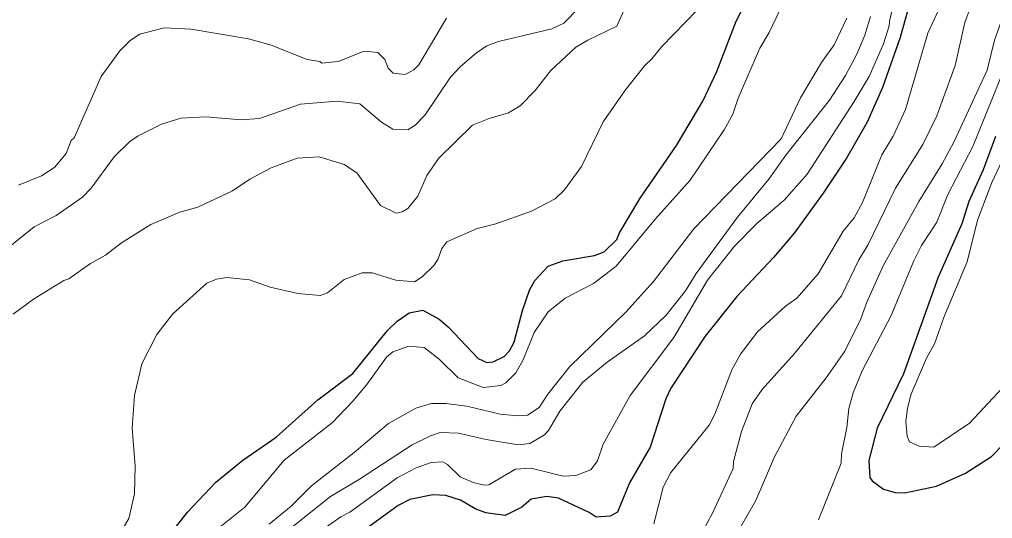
# Model space of a CAD drawing. Extents: x 598.3 to 623.2, y 6902.2 to 6930.1.
# Drawn here: x 615.758 to 617.509, y 6917.26 to 6918.158 of the extents above; entities that cross this region are included whole.
import ezdxf

# ---------------------------------------------------------------- set-up
doc = ezdxf.new("R2010")
doc.units = 0
doc.header["$LTSCALE"] = 0.032
doc.layers.add('1', color=7, linetype='Continuous', lineweight=25)
doc.layers.add('2', color=7, linetype='Continuous', lineweight=13)

msp = doc.modelspace()

# ---------------------------------------------------------------- linework, layer by layer
at = {"layer": '1'}
for points in [[(617.3717, 6918.2302), (617.3427, 6918.1255), (617.3109, 6918.0353), (617.2835, 6917.9731), (617.2465, 6917.9086), (617.2042, 6917.8452), (617.1519, 6917.7732), (617.115, 6917.7294), (617.0486, 6917.6595), (616.9919, 6917.5883), (616.9302, 6917.4945), (616.9212, 6917.4753), (616.8932, 6917.3884), (616.8555, 6917.3242), (616.834, 6917.2711), (616.821, 6917.2639), (616.7957, 6917.2624), (616.7833, 6917.2705), (616.7282, 6917.2968), (616.7067, 6917.2995), (616.6785, 6917.2949), (616.662, 6917.2805), (616.6322, 6917.2656), (616.5972, 6917.2699), (616.578, 6917.2776), (616.5517, 6917.2931)], [(616.0323, 6917.2351), (616.0606, 6917.2715), (616.1114, 6917.3254), (616.1598, 6917.3648), (616.2199, 6917.4064), (616.2948, 6917.4735), (616.3581, 6917.5212), (616.4204, 6917.598), (616.4374, 6917.615), (616.459, 6917.6299), (616.484, 6917.6346), (616.5135, 6917.6187), (616.5296, 6917.605), (616.5835, 6917.5478), (616.5993, 6917.5409), (616.6106, 6917.5416), (616.6302, 6917.5513), (616.6398, 6917.5616), (616.6482, 6917.5775), (616.6633, 6917.634), (616.6758, 6917.6706), (616.6855, 6917.6883), (616.7091, 6917.7141), (616.7358, 6917.7238), (616.7925, 6917.7335), (616.81, 6917.74), (616.833, 6917.7621), (616.8377, 6917.7741), (616.8752, 6917.8365), (616.9403, 6917.9312), (616.9877, 6918.011), (617.0126, 6918.0644), (617.0474, 6918.1547), (617.0746, 6918.2076)], [(617.5144, 6917.9475), (617.4919, 6917.8876), (617.4664, 6917.8303), (617.4538, 6917.7904), (617.4113, 6917.6943), (617.3486, 6917.5204), (617.3012, 6917.4223), (617.2861, 6917.3646), (617.2884, 6917.3338), (617.2921, 6917.3276), (617.3129, 6917.313), (617.3337, 6917.3067), (617.351, 6917.3061), (617.4083, 6917.318), (617.4604, 6917.3415), (617.5069, 6917.3716), (617.5715, 6917.4377)], [(616.5517, 6917.2931), (616.5251, 6917.3012), (616.5021, 6917.3028), (616.4603, 6917.2939), (616.4396, 6917.2836), (616.3206, 6917.1969)]]:
    msp.add_lwpolyline(points, dxfattribs=at)
at = {"layer": '2'}
for points in [[(617.553, 6918.2336), (617.5123, 6918.121), (617.4996, 6918.067), (617.4396, 6917.9372), (617.4186, 6917.8984), (617.3765, 6917.8304), (617.3121, 6917.7146), (617.2826, 6917.6491), (617.2719, 6917.6195), (617.2433, 6917.5608), (617.2098, 6917.5131), (617.1558, 6917.444), (617.1166, 6917.3707), (617.0831, 6917.2921), (617.053, 6917.24), (617.0148, 6917.1871), (616.9616, 6917.1298), (616.9319, 6917.1065), (616.8705, 6917.0772), (616.8596, 6917.0751), (616.8155, 6917.057), (616.7878, 6917.0488), (616.7843, 6917.0448), (616.7693, 6917.038)], [(616.9785, 6917.2205), (617.0054, 6917.2709), (617.0423, 6917.3498), (617.0431, 6917.3625), (617.0574, 6917.4163), (617.0762, 6917.4661), (617.0943, 6917.4924), (617.1524, 6917.557), (617.2374, 6917.6607), (617.2683, 6917.7257), (617.2845, 6917.7516), (617.3344, 6917.8547), (617.3833, 6917.9329), (617.409, 6917.9844), (617.4415, 6918.0754), (617.4592, 6918.1528), (617.4877, 6918.2308)], [(616.7925, 6918.2086), (616.7376, 6918.1515), (616.7159, 6918.1414), (616.62, 6918.1185), (616.5993, 6918.1105), (616.5804, 6918.0979), (616.5518, 6918.0735), (616.5335, 6918.0542), (616.488, 6917.9863), (616.4699, 6917.9676), (616.457, 6917.9594), (616.4301, 6917.9608), (616.4096, 6917.9734), (616.3704, 6918.0061), (616.3297, 6918.0111), (616.2639, 6918.0053), (616.1897, 6917.9795), (616.1571, 6917.9772), (616.0934, 6917.9827), (616.0486, 6917.9805), (616.0135, 6917.9698), (615.9717, 6917.9488), (615.9566, 6917.9381), (615.9284, 6917.9108), (615.8868, 6917.8543), (615.8715, 6917.8382), (615.8241, 6917.8052), (615.7844, 6917.7846), (615.7127, 6917.7275)], [(616.2986, 6917.2366), (616.3362, 6917.263), (616.3526, 6917.2715), (616.4375, 6917.333), (616.4716, 6917.3513), (616.4987, 6917.3609), (616.5197, 6917.362), (616.528, 6917.3573), (616.5513, 6917.335), (616.5747, 6917.3248), (616.5945, 6917.3199), (616.6028, 6917.3203), (616.6508, 6917.3489), (616.6789, 6917.3505), (616.7366, 6917.3361), (616.7589, 6917.3373), (616.7861, 6917.3478), (616.7981, 6917.3639), (616.8085, 6917.3938), (616.8571, 6917.4812), (616.9353, 6917.5859), (616.9961, 6917.6887), (617.0449, 6917.7498), (617.085, 6917.7907), (617.1342, 6917.8326), (617.1752, 6917.8799), (617.2599, 6918.0101), (617.2867, 6918.0554), (617.3127, 6918.1139), (617.3232, 6918.1464), (617.3234, 6918.1549), (617.3369, 6918.2111)], [(616.8503, 6918.1849), (616.8328, 6918.146), (616.7805, 6918.1206), (616.7593, 6918.1079), (616.7136, 6918.0653), (616.6857, 6918.03), (616.6588, 6918.0024), (616.6378, 6917.9898), (616.6034, 6917.98), (616.5733, 6917.9677), (616.5125, 6917.9086), (616.4909, 6917.8773), (616.4747, 6917.8402), (616.4569, 6917.8176), (616.4467, 6917.8116), (616.4356, 6917.8097), (616.4075, 6917.8234), (616.365, 6917.8822), (616.3424, 6917.8968), (616.2973, 6917.9107), (616.2579, 6917.9083), (616.2108, 6917.8912), (616.1724, 6917.8704), (616.1412, 6917.8499), (616.0788, 6917.8205), (616.0466, 6917.8111), (615.9946, 6917.7892), (615.9417, 6917.7558), (615.9126, 6917.734), (615.8856, 6917.7189), (615.847, 6917.6915), (615.8376, 6917.688), (615.7832, 6917.6544), (615.7468, 6917.6276)], [(617.4223, 6918.199), (617.3927, 6918.1331), (617.3523, 6917.9957), (617.33, 6917.9478), (617.31, 6917.9143), (617.2753, 6917.8288), (617.2599, 6917.8012), (617.24, 6917.7771), (617.1955, 6917.7005), (617.1566, 6917.6567), (617.1362, 6917.642), (617.086, 6917.5958), (617.0557, 6917.5557), (617.0397, 6917.5273), (617.0095, 6917.4478), (616.9988, 6917.4278), (616.9302, 6917.3429), (616.9161, 6917.3161), (616.8996, 6917.2501)], [(615.9295, 6917.2173), (615.9549, 6917.2601), (615.9649, 6917.3042), (615.9665, 6917.3541), (615.9609, 6917.4227), (615.965, 6917.4812), (615.9781, 6917.5382), (616.0052, 6917.5908), (616.034, 6917.6285), (616.0952, 6917.6832), (616.1125, 6917.6906), (616.1314, 6917.6938), (616.1721, 6917.6897), (616.2092, 6917.6765), (616.259, 6917.6647), (616.2991, 6917.6615), (616.3124, 6917.6659), (616.3421, 6917.6898), (616.3745, 6917.7019), (616.3928, 6917.7019), (616.4354, 6917.6887), (616.4691, 6917.6858), (616.4825, 6917.6951), (616.5038, 6917.7154), (616.511, 6917.7263), (616.5183, 6917.7459), (616.527, 6917.7577), (616.5817, 6917.782), (616.6155, 6917.7901), (616.6795, 6917.813), (616.7219, 6917.8353), (616.7386, 6917.8515), (616.7694, 6917.8935), (616.8086, 6917.9737), (616.8488, 6918.0313), (616.8831, 6918.0752), (616.8962, 6918.0869), (616.9138, 6918.1093), (616.9766, 6918.1744)], [(616.4298, 6917.5599), (616.4584, 6917.5698), (616.486, 6917.5675), (616.5131, 6917.5464), (616.5472, 6917.5131), (616.5927, 6917.4955), (616.6244, 6917.4996), (616.6332, 6917.504), (616.6509, 6917.5221), (616.6642, 6917.5455), (616.684, 6917.5948), (616.7092, 6917.6318), (616.7402, 6917.6564), (616.7909, 6917.6829), (616.832, 6917.7142), (616.9026, 6917.7995), (616.965, 6917.8689), (617.0258, 6917.9594), (617.0414, 6917.9874), (617.0511, 6918.0166), (617.0901, 6918.1061), (617.107, 6918.1348), (617.1256, 6918.1736)], [(617.2891, 6918.1636), (617.2793, 6918.1295), (617.2647, 6918.0956), (617.2445, 6918.057), (617.2157, 6918.013), (617.1371, 6917.914), (617.1064, 6917.8705), (617.0503, 6917.8023), (616.9758, 6917.7009), (616.9567, 6917.6698), (616.9215, 6917.6256), (616.8825, 6917.5889), (616.8154, 6917.5412), (616.772, 6917.5052), (616.7305, 6917.4532), (616.71, 6917.4182), (616.7029, 6917.4103), (616.6762, 6917.3948), (616.6553, 6917.3927), (616.5978, 6917.402), (616.548, 6917.4137), (616.5153, 6917.4145), (616.4974, 6917.4087), (616.4646, 6917.3926), (616.3699, 6917.3305), (616.3176, 6917.2993), (616.1823, 6917.1915)], [(616.4305, 6918.0614), (616.4522, 6918.0589), (616.4675, 6918.0671), (616.4769, 6918.0764), (616.5265, 6918.1606)], [(616.6722, 6917.4461), (616.6934, 6917.4598), (616.7087, 6917.4839), (616.7486, 6917.5335), (616.8494, 6917.6312), (616.8989, 6917.6863), (616.9717, 6917.7811), (617.1288, 6917.9429), (617.1637, 6918.0168), (617.2013, 6918.0807), (617.2243, 6918.1121), (617.2469, 6918.1604)], [(615.7563, 6917.8598), (615.7974, 6917.8764), (615.8218, 6917.8923), (615.8418, 6917.9165), (615.8512, 6917.9399), (615.8564, 6917.9448), (615.9052, 6918.0551), (615.9387, 6918.1013), (615.9573, 6918.1199), (615.9744, 6918.1316), (616.0186, 6918.1431), (616.0669, 6918.1406), (616.1703, 6918.1229), (616.2108, 6918.1116), (616.2755, 6918.0857), (616.2987, 6918.0824), (616.3019, 6918.0792), (616.3315, 6918.0821), (616.3785, 6918.1009), (616.4031, 6918.0986), (616.4155, 6918.0858), (616.4214, 6918.0706), (616.4305, 6918.0614)], [(617.196, 6917.2573), (617.2366, 6917.3596), (617.2375, 6917.3763), (617.2471, 6917.424), (617.2503, 6917.458), (617.2585, 6917.486), (617.2744, 6917.5257), (617.3264, 6917.625), (617.3676, 6917.7236), (617.3814, 6917.7511), (617.4089, 6917.7932), (617.4288, 6917.8428), (617.4737, 6917.9293), (617.5325, 6918.0743)], [(617.532, 6917.9156), (617.5076, 6917.8644), (617.4819, 6917.7969), (617.4633, 6917.7218), (617.422, 6917.6237), (617.4047, 6917.5743), (617.3903, 6917.5487), (617.3621, 6917.4828), (617.3557, 6917.4582), (617.3532, 6917.4348), (617.3556, 6917.4083), (617.3596, 6917.3977), (617.3771, 6917.3903), (617.4032, 6917.3881), (617.4675, 6917.4317), (617.5608, 6917.5308)], [(615.7513, 6916.8524), (615.8518, 6916.8261), (615.8694, 6916.8268), (615.8867, 6916.8331), (615.9012, 6916.8468), (615.9082, 6916.8639), (615.9098, 6916.8932), (615.9024, 6916.9331), (615.9018, 6916.9761), (615.9088, 6917.0071), (615.9291, 6917.0427), (615.949, 6917.0664), (615.9552, 6917.0683), (615.9691, 6917.0893), (615.9991, 6917.1185), (616.062, 6917.1911), (616.1128, 6917.2394), (616.1634, 6917.2803), (616.2344, 6917.365), (616.3215, 6917.4327), (616.3581, 6917.471), (616.383, 6917.5009), (616.4187, 6917.5501), (616.4298, 6917.5599)], [(616.2074, 6917.2495), (616.2468, 6917.2819), (616.2834, 6917.3186), (616.3603, 6917.3786), (616.4222, 6917.4307), (616.4713, 6917.4585), (616.4992, 6917.4671), (616.5254, 6917.4671), (616.5629, 6917.4621), (616.6233, 6917.4478), (616.6553, 6917.4445), (616.6722, 6917.4461)]]:
    msp.add_lwpolyline(points, dxfattribs=at)

doc.saveas('drawing.dxf')
